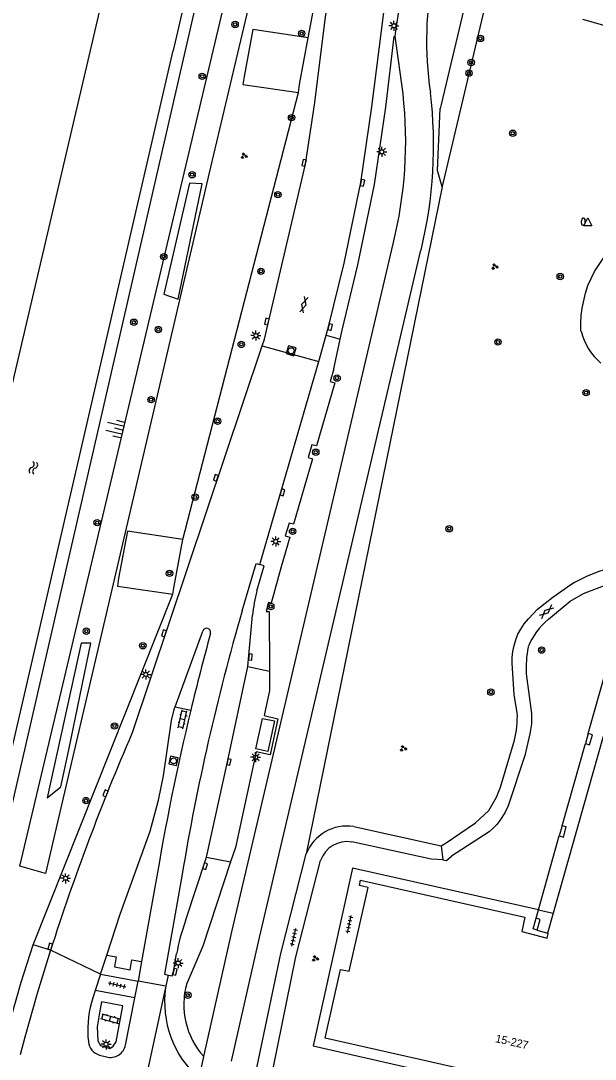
# Model space of a CAD drawing. Extents: x 128000 to 131008, y 398996 to 402500.
# Drawn here: x 128588.3 to 128660, y 399374 to 399503.7 of the extents above; entities that cross this region are included whole.
import ezdxf

# ---------------------------------------------------------------- set-up
doc = ezdxf.new("R2010")
doc.units = 0
for name, color, linetype in [('gg-afsc-hekwerk', 7, 'Continuous'), ('gg-anno-huisnummerreeks BGT', 7, 'Continuous'), ('gg-bbg-abri', 7, 'Continuous'), ('gg-bbg-hoofdgebouw', 7, 'Continuous'), ('gg-bbg-onder overbouw', 7, 'Continuous'), ('gg-bbg-pand overbouw', 7, 'Continuous'), ('gg-bbg-pilaar onder overbouw', 7, 'Continuous'), ('gg-bbg-pilaar pand', 7, 'Continuous'), ('gg-knt-BGT kruinlijn', 7, 'Continuous'), ('gg-knt-verharding', 7, 'Continuous'), ('gg-knt-verharding nz', 7, 'Continuous'), ('gg-kntw-beschoeiing', 7, 'Continuous'), ('gt-grn-groengrens', 7, 'Continuous'), ('gt-grn-groengrens NZ', 7, 'Continuous'), ('gt-grn-vlakafsluiter', 7, 'Continuous'), ('gt-grn-weggrens', 7, 'Continuous'), ('gt-symb-boom', 7, 'Continuous'), ('gt-symb-brandkraan', 7, 'Continuous'), ('gt-symb-gesloten verharding', 7, 'Continuous'), ('gt-symb-groenvak', 7, 'Continuous'), ('gt-symb-klinker verharding', 7, 'Continuous'), ('gt-symb-kolk', 7, 'Continuous'), ('gt-symb-lichtmast', 7, 'Continuous'), ('gt-symb-rioolschacht', 7, 'Continuous'), ('gt-symb-talud symbool', 7, 'Continuous'), ('gt-symb-tegel verharding', 7, 'Continuous'), ('gt-symb-waterafsluiter', 7, 'Continuous'), ('gt-symb-watersymbool', 7, 'Continuous')]:
    doc.layers.add(name, color=color, linetype=linetype)

# ---------------------------------------------------------------- blocks, each defined once
blk = doc.blocks.new('gt0-WAFSL')
at = {"layer": 'gt-symb-waterafsluiter'}
for p, q in [((-0.5, -0.33), (0, 0.67)), ((0, 0.67), (0.5, -0.33)), ((0.5, -0.33), (-0.5, -0.33))]:
    blk.add_line(p, q, dxfattribs=at)
blk = doc.blocks.new('gt0-BOOM')
at = {"layer": 'gt-symb-boom'}
for radius in [0.4, 0.2]:
    blk.add_circle((0, 0), radius, dxfattribs=at)
blk = doc.blocks.new('gt0-RS')
at = {"layer": 'gt-symb-rioolschacht'}
blk.add_lwpolyline([(-0.5, -0.5), (0.5, -0.5), (0.5, 0.5), (-0.5, 0.5)], close=True, dxfattribs=at)
blk.add_circle((0, 0), 0.375, dxfattribs=at)
blk = doc.blocks.new('gt0-KOLK')
at = {"layer": 'gt-symb-kolk'}
blk.add_lwpolyline([(0, 0), (0.38, 0), (0.38, 0.4), (-0.38, 0.4), (-0.38, 0), (0, 0)], dxfattribs=at)
blk = doc.blocks.new('gt0-GESVH1')
at = {"layer": 'gt-symb-gesloten verharding'}
for p, q in [((-0.99, -0.26), (0.01, 0.24)), ((0.01, -0.26), (-0.99, 0.24)), ((0.01, 0.24), (1.01, -0.26)), ((1.01, 0.24), (0.01, -0.26))]:
    blk.add_line(p, q, dxfattribs=at)
blk = doc.blocks.new('gt0-GRVAK')
at = {"layer": 'gt-symb-groenvak'}
for p, q in [((-0.11, 0.19), (-0.23, 0.24)), ((-0.18, 0.15), (0.09, 0.15)), ((-0.09, 0.21), (-0.16, 0.32)), ((-0.05, 0.21), (-0.05, 0.39)), ((0, 0.21), (0.06, 0.32)), ((0.01, 0.19), (0.13, 0.24)), ((0.26, -0.05), (0.2, 0.06)), ((0.3, -0.05), (0.3, 0.13)), ((0.35, -0.05), (0.41, 0.06)), ((-0.25, -0.23), (-0.36, -0.18)), ((-0.32, -0.26), (-0.05, -0.26)), ((-0.23, -0.21), (-0.29, -0.1)), ((-0.18, -0.2), (-0.18, -0.02)), ((-0.14, -0.21), (-0.07, -0.1)), ((-0.12, -0.23), (0, -0.18)), ((0.24, -0.07), (0.12, -0.02)), ((0.17, -0.11), (0.44, -0.11)), ((0.37, -0.07), (0.49, -0.02))]:
    blk.add_line(p, q, dxfattribs=at)
blk = doc.blocks.new('gt0-LMAST')
at = {"layer": 'gt-symb-lichtmast'}
for p, q in [((-0.18, 0.17), (-0.45, 0.44)), ((-0.01, 0.25), (-0.01, 0.62)), ((0.17, 0.17), (0.44, 0.44)), ((-0.26, 0), (-0.63, 0)), ((-0.18, -0.18), (-0.45, -0.45)), ((-0.01, -0.25), (-0.01, -0.63)), ((0.44, -0.45), (0.17, -0.18)), ((0.24, 0), (0.62, 0))]:
    blk.add_line(p, q, dxfattribs=at)
blk.add_circle((-0.01, 0), 0.25, dxfattribs=at)
blk = doc.blocks.new('gt0-KL1')
at = {"layer": 'gt-symb-klinker verharding'}
for p, q in [((-1.15, 0.3), (1.15, 0.3)), ((-1, -0.3), (-1, 0.3)), ((-0.5, 0.3), (-0.5, 0.45)), ((0, -0.3), (0, 0.3)), ((0.5, 0.3), (0.5, 0.45)), ((1, -0.3), (1, 0.3)), ((-1.15, -0.3), (1.15, -0.3)), ((-0.5, -0.45), (-0.5, -0.3)), ((0.5, -0.45), (0.5, -0.3))]:
    blk.add_line(p, q, dxfattribs=at)
blk = doc.blocks.new('gt0-WA')
at = {"layer": 'gt-symb-watersymbool'}
for centre, start, end in [((-0.32, 0.02), 28.0725, 151.9275), ((0.43, 0.42), 208.0725, 331.9275), ((-0.32, -0.43), 28.0725, 151.9275), ((0.43, -0.03), 208.0725, 331.9275)]:
    blk.add_arc(centre, 0.425, start, end, dxfattribs=at)
blk = doc.blocks.new('gt0-TALUD_1')
at = {"layer": 'gt-symb-talud symbool'}
for p, q in [((-1, -1), (-1, 0)), ((-0.5, -2), (-0.5, 0)), ((0.5, -2), (0.5, 0)), ((1, -1), (1, 0)), ((0, -1), (0, 0))]:
    blk.add_line(p, q, dxfattribs=at)
blk = doc.blocks.new('gt0-TEG1')
at = {"layer": 'gt-symb-tegel verharding'}
for p, q in [((-1.13, 0), (1.12, 0)), ((-0.9, -0.25), (-0.9, 0.25)), ((-0.45, -0.25), (-0.45, 0.25)), ((0, -0.25), (0, 0.25)), ((0.45, -0.25), (0.45, 0.25)), ((0.9, -0.25), (0.9, 0.25))]:
    blk.add_line(p, q, dxfattribs=at)
blk = doc.blocks.new('gt0-BR')
at = {"layer": 'gt-symb-brandkraan'}
for centre, radius, start, end in [((-0.24, 0), 0.206, 107.5669, 252.4331), ((0.6, -2.66), 3, 106.892, 107.5669), ((0, -0.69), 0.938, 73.108, 106.892), ((-0.6, -2.66), 3, 72.4331, 73.108), ((0.24, 0), 0.206, 287.567, 72.4331), ((0.6, 2.66), 3, 252.4331, 253.108), ((0, 0.69), 0.938, 253.108, 286.8921), ((-0.6, 2.66), 3, 286.8921, 287.567)]:
    blk.add_arc(centre, radius, start, end, dxfattribs=at)

msp = doc.modelspace()

# ---------------------------------------------------------------- linework, layer by layer
at = {"layer": 'gg-afsc-hekwerk'}
msp.add_line((128658.43, 399503.89), (128672.01, 399500), dxfattribs=at)
at = {"layer": 'gg-bbg-abri'}
msp.add_lwpolyline([(128619.14, 399412.44), (128617.66, 399412.77), (128618.48, 399416.57), (128619.96, 399416.25), (128619.14, 399412.44)], dxfattribs=at)
at = {"layer": 'gg-bbg-hoofdgebouw'}
msp.add_lwpolyline([(128669.4, 399385.4), (128668.99, 399385.51), (128668.84, 399384.98), (128669.23, 399384.86), (128664.46, 399368.01), (128650.06, 399371.27), (128650.21, 399371.95), (128647.49, 399372.56), (128647.34, 399371.87), (128626.31, 399376.63), (128628.22, 399385.22), (128629.32, 399384.98), (128631.69, 399395.45), (128630.58, 399395.71), (128630.73, 399396.35), (128651.24, 399391.72), (128650.84, 399389.95), (128654.01, 399389.1), (128654.16, 399389.71), (128654.08, 399389.76)], dxfattribs=at)
at = {"layer": 'gg-bbg-onder overbouw'}
msp.add_line((128654.78, 399392.25), (128654.08, 399389.76), dxfattribs=at)
msp.add_lwpolyline([(128698.04, 399442.91), (128667.01, 399425.59), (128667.08, 399425.44), (128663.75, 399423.6), (128661.11, 399414.27), (128661, 399414.31), (128654.78, 399392.25)], dxfattribs=at)
at = {"layer": 'gg-bbg-pand overbouw'}
for p, q in [((128655.88, 399403.15), (128658.79, 399413.43)), ((128652.93, 399392.67), (128655.54, 399401.88)), ((128652.63, 399391.6), (128652.93, 399392.67)), ((128652.78, 399390.12), (128654.08, 399389.76))]:
    msp.add_line(p, q, dxfattribs=at)
msp.add_lwpolyline([(128659.15, 399414.69), (128662.05, 399424.98), (128666.84, 399427.65)], dxfattribs=at)
at = {"layer": 'gg-bbg-pilaar onder overbouw'}
for points in [[(128658.79, 399413.43), (128659.31, 399413.28), (128659.67, 399414.53), (128659.15, 399414.69)], [(128655.54, 399401.88), (128656.06, 399401.74), (128656.4, 399403.01), (128655.88, 399403.15)], [(128652.78, 399390.12), (128653.15, 399391.46), (128652.63, 399391.6)]]:
    msp.add_lwpolyline(points, dxfattribs=at)
at = {"layer": 'gg-bbg-pilaar pand'}
for p, q in [((128659.15, 399414.69), (128658.79, 399413.43)), ((128655.88, 399403.15), (128655.54, 399401.88))]:
    msp.add_line(p, q, dxfattribs=at)
msp.add_lwpolyline([(128652.78, 399390.12), (128652.26, 399390.27), (128652.63, 399391.6)], dxfattribs=at)
at = {"layer": 'gg-knt-BGT kruinlijn'}
msp.add_line((128588.2, 399398.11), (128623.99, 399549.17), dxfattribs=at)
at = {"layer": 'gg-knt-verharding'}
for p, q in [((128636.03, 399494.57), (128635.06, 399501.77)), ((128625.51, 399461.14), (128626.43, 399464.42)), ((128627.39, 399460.23), (128628.17, 399463.92)), ((128602.19, 399414.67), (128618.43, 399463.09)), ((128618.43, 399463.09), (128625.51, 399461.14)), ((128616.66, 399423.04), (128617.22, 399429.46)), ((128607.58, 399418.02), (128611.02, 399427.48)), ((128629.87, 399403.05), (128640.78, 399400.64)), ((128640.78, 399400.64), (128641.01, 399398.9)), ((128608.86, 399391.27), (128611.49, 399399.24)), ((128605.14, 399395.96), (128603.39, 399386.2)), ((128592.03, 399387.61), (128589.85, 399388.3)), ((128598.26, 399384.6), (128599.04, 399386.99)), ((128603.39, 399386.2), (128602.95, 399383.73)), ((128598.26, 399384.6), (128597.59, 399382.56)), ((128598.26, 399384.6), (128602.95, 399383.73)), ((128606.69, 399384.51), (128606.41, 399383.12)), ((128602.54, 399381.67), (128602.95, 399383.73)), ((128606.41, 399383.12), (128606.37, 399382.95)), ((128597.59, 399382.56), (128597.3, 399381.66)), ((128602.54, 399381.67), (128597.59, 399382.56)), ((128601.39, 399375.77), (128602.54, 399381.67)), ((128596.69, 399376.78), (128596.74, 399376.19)), ((128598.15, 399374.51), (128598.99, 399374.28)), ((128610.56, 399371.6), (128611.15, 399374.33))]:
    msp.add_line(p, q, dxfattribs=at)
for points in [[(128635.06, 399501.77), (128635.2, 399503.02), (128636.41, 399510.58), (128639.2, 399523.38), (128641.5, 399532.02), (128644.97, 399541.68), (128648.68, 399549.34), (128651.36, 399554.69), (128652.89, 399557.96), (128653.99, 399560.77)], [(128626.43, 399464.42), (128626.73, 399465.49), (128628.69, 399473.42), (128630.77, 399483.49), (128632.14, 399492.97), (128633.61, 399504.73), (128634.62, 399510.91), (128637.45, 399523.84), (128639.79, 399532.58), (128643.3, 399542.42), (128647.06, 399550.18), (128649.68, 399555.4), (128650.55, 399557.46)], [(128618.43, 399463.09), (128618.71, 399463.93), (128623.85, 399485.81), (128624.98, 399493.18), (128626.34, 399504.15), (128627.39, 399510.5), (128628.75, 399517.44), (128635.6, 399547.11)], [(128628.17, 399463.92), (128628.41, 399465.06), (128630.39, 399473.2), (128632.48, 399483.27), (128633.87, 399492.91), (128634.94, 399501.75), (128635.06, 399501.77)], [(128611.15, 399374.33), (128614.64, 399389.92), (128634.78, 399475.83)], [(128614.59, 399373.77), (128618.1, 399389.18), (128638.26, 399475.05)], [(128658.24, 399464.94), (128658.21, 399465.92), (128658.25, 399466.89), (128658.38, 399467.82), (128658.82, 399469.69), (128659.12, 399470.64), (128659.5, 399471.52), (128659.94, 399472.37), (128661.5, 399474.74)], [(128618.16, 399435.8), (128625.02, 399459.42), (128625.51, 399461.14)], [(128627.39, 399460.23), (128626.94, 399458.65), (128627.5, 399458.47), (128625.21, 399450.61), (128624.64, 399450.75), (128624.18, 399449.15), (128624.74, 399448.98), (128622.36, 399440.81), (128621.79, 399440.97), (128621.31, 399439.38), (128621.88, 399439.19), (128620.81, 399435.49)], [(128654.2, 399428.94), (128656.9, 399431.21), (128658.54, 399432.16), (128661.58, 399433.32), (128667.22, 399435.23), (128671.76, 399437.22), (128675.68, 399439.55)], [(128617.78, 399432.48), (128618.69, 399435.64), (128618.16, 399435.8)], [(128620.81, 399435.49), (128619.55, 399430.96), (128619.24, 399431.04), (128618.92, 399429.92), (128619.32, 399429.93), (128619.35, 399422.48)], [(128650.28, 399417.28), (128649.92, 399419.57), (128649.65, 399423.45), (128649.67, 399424.18), (128649.75, 399424.92), (128649.9, 399425.65), (128650.11, 399426.38), (128650.38, 399427.07), (128650.72, 399427.73), (128651.16, 399428.39), (128651.68, 399429), (128652.83, 399430.19), (128654.72, 399431.7), (128656.97, 399433.27)], [(128611.49, 399399.24), (128614.09, 399411.16), (128616.66, 399423.04)], [(128619.35, 399422.48), (128619.36, 399420.06), (128618.68, 399416.92), (128620.4, 399416.53), (128619.43, 399412.02), (128617.7, 399412.38), (128615.11, 399400.46), (128614.5, 399398.64)], [(128651.41, 399422.13), (128652.06, 399417.18), (128652.05, 399415.89), (128651.85, 399414.62), (128651.25, 399411.92), (128649.17, 399405.65), (128648.75, 399404.78), (128648.13, 399403.82), (128647.73, 399403.31), (128647.28, 399402.84), (128646.77, 399402.4), (128642.07, 399399.35)], [(128599.04, 399386.99), (128600.72, 399392.13), (128604.45, 399402.5), (128605.5, 399406.37), (128606.1, 399409.41), (128607.12, 399416.3), (128607.51, 399417.84), (128607.58, 399418.02)], [(128645.09, 399403.53), (128646.72, 399405.07), (128647.7, 399406.72), (128648.19, 399407.98), (128649.94, 399413.84)], [(128640.78, 399400.64), (128641.43, 399401.02), (128645.09, 399403.53)], [(128641.01, 399398.9), (128639.53, 399398.97), (128629.62, 399401.13)], [(128614.5, 399398.64), (128611.02, 399388.13), (128609.02, 399383.45)], [(128617.27, 399370.54), (128620.75, 399387.2), (128623.93, 399399.63)], [(128619.18, 399369.76), (128622.65, 399386.77), (128625.74, 399398.83)], [(128641.01, 399398.9), (128641.44, 399398.83), (128642.07, 399399.35)], [(128652.93, 399392.67), (128629.73, 399397.86), (128624.79, 399375.68), (128646.92, 399370.63), (128645.51, 399364.07)], [(128586.55, 399377.28), (128588.37, 399383.6), (128589.85, 399388.3)], [(128592.03, 399387.61), (128590.36, 399382.2), (128588.79, 399376.76), (128588.22, 399374.54)], [(128606.69, 399384.51), (128607.22, 399384.4), (128607.35, 399384.96), (128607.76, 399387.14)]]:
    msp.add_lwpolyline(points, dxfattribs=at)
for centre, radius, start, end in [((128681.59, 399501.11), 42.63, 167.9844, 188.5881), ((128583.75, 399488.62), 52.61, 345.9244, 6.484), ((128584.42, 399488.14), 55.42, 346.3407, 6.839), ((128665.59, 399466.71), 7.55, 193.5112, 230.0117), ((128667.4, 399415.46), 20.64, 108.0292, 120.378), ((128635.89, 399427.54), 18.76, 164.7426, 174.1304), ((128659.39, 399422.42), 8.34, 128.5286, 158.4501), ((128906.93, 399346.12), 305.87, 164.6282, 166.4871), ((128611.5, 399427.32), 0.51, 74.0239, 161.7875), ((128611.5, 399427.32), 0.51, 346.3893, 74.0652), ((128665.14, 399422.86), 13.75, 169.0209, 183.07), ((128907.48, 399345.94), 306.45, 166.4792, 170.6067), ((128638.43, 399416.71), 11.87, 345.9796, 2.7344), ((128868.03, 399299.4), 289.76, 156.5587, 162.2763), ((128629.02, 399397.66), 5.46, 81.1051, 158.7957), ((128629.02, 399397.72), 3.46, 79.9365, 161.3333), ((128633.43, 399382.48), 26.1, 160.3069, 169.7025), ((128618.27, 399380.8), 9.62, 163.9988, 222.2263), ((128619.15, 399381.21), 12.9, 172.2761, 228.1951), ((128609.54, 399377.65), 12.88, 161.8681, 183.879), ((128598.65, 399376.36), 1.92, 185.1536, 254.8188), ((128599.46, 399376.2), 1.98, 256.286, 347.3677)]:
    msp.add_arc(centre, radius, start, end, dxfattribs=at)
at = {"layer": 'gg-knt-verharding nz'}
for p, q in [((128616.66, 399423.04), (128619.35, 399422.48)), ((128607.58, 399418.02), (128609.52, 399417.59)), ((128611.49, 399399.24), (128614.5, 399398.64)), ((128652.93, 399392.67), (128654.78, 399392.25))]:
    msp.add_line(p, q, dxfattribs=at)
for points in [[(128615.93, 399429.98), (128617.69, 399435.92), (128618.16, 399435.8)], [(128608.45, 399397.11), (128606.25, 399384.6), (128606.69, 399384.51)], [(128599.04, 399386.99), (128600.22, 399386.77), (128599.99, 399385.53), (128601.95, 399385.18), (128602.17, 399386.42), (128603.39, 399386.2)], [(128597.83, 399378.06), (128597.91, 399376.28), (128598.24, 399375.71), (128599.44, 399375.32), (128599.82, 399375.61), (128600.23, 399376.18), (128601.03, 399380.67), (128598.37, 399381.15), (128598.12, 399379.81), (128597.83, 399378.06)]]:
    msp.add_lwpolyline(points, dxfattribs=at)
msp.add_arc((128892.34, 399349.76), 287.81, 163.8155, 170.5291, dxfattribs=at)
at = {"layer": 'gg-kntw-beschoeiing'}
msp.add_line((128596.99, 399500), (128606.53, 399540.77), dxfattribs=at)
for points in [[(128617.29, 399556.89), (128618.02, 399556.69), (128619.8, 399553.9), (128607.33, 399500)], [(128574.07, 399387.87), (128573.14, 399388.1), (128571.45, 399390.93), (128596.99, 399500)], [(128577.95, 399386.89), (128578.55, 399386.74), (128581.55, 399388.54), (128607.33, 399500)]]:
    msp.add_lwpolyline(points, dxfattribs=at)
at = {"layer": 'gt-grn-groengrens'}
for points in [[(128616.47, 399558.21), (128619.4, 399557.71), (128621.19, 399554.44), (128612.71, 399516.88), (128582.82, 399386.92), (128579.14, 399385.48), (128576.41, 399385.93)], [(128646.62, 399506.95), (128658.6, 399557.39), (128653.94, 399548.6), (128640.79, 399493.23), (128640.67, 399492.74)], [(128623.99, 399549.17), (128627.17, 399548.49), (128617.6, 399509.18), (128611.97, 399485.4), (128591.38, 399397.19), (128588.2, 399398.11)], [(128640.92, 399482.96), (128641.06, 399483.56), (128646.62, 399506.95)], [(128624.19, 399501.56), (128617.27, 399502.61), (128616.18, 399496.73), (128616.04, 399495.74), (128622.96, 399494.73)], [(128622.96, 399494.73), (128623.11, 399495.72), (128624.19, 399501.56)], [(128640.92, 399482.96), (128640.32, 399485.01), (128640.67, 399492.74)], [(128606.16, 399469.57), (128607.97, 399468.91), (128610.94, 399483.35), (128609.36, 399483.41), (128606.16, 399469.57)], [(128608.53, 399438.91), (128601.61, 399439.96), (128600.52, 399434.08), (128600.38, 399433.1), (128607.3, 399432.08)], [(128607.3, 399432.08), (128607.45, 399433.07), (128608.53, 399438.91)], [(128591.58, 399406.66), (128593.31, 399408.03), (128594.32, 399412.64), (128597.05, 399425.96), (128595.85, 399425.96), (128591.58, 399406.66)]]:
    msp.add_lwpolyline(points, dxfattribs=at)
at = {"layer": 'gt-grn-groengrens NZ'}
for p, q in [((128624.19, 399501.56), (128635.85, 399563.26)), ((128608.53, 399438.91), (128622.96, 399494.73)), ((128589.85, 399388.3), (128607.3, 399432.08))]:
    msp.add_line(p, q, dxfattribs=at)
at = {"layer": 'gt-grn-vlakafsluiter'}
msp.add_line((128640.92, 399482.96), (128623.93, 399399.63), dxfattribs=at)
at = {"layer": 'gt-grn-weggrens'}
for p, q in [((128626.43, 399464.42), (128628.17, 399463.92)), ((128598.26, 399384.6), (128592.03, 399387.61)), ((128606.41, 399383.12), (128602.95, 399383.73))]:
    msp.add_line(p, q, dxfattribs=at)
msp.add_lwpolyline([(128606.37, 399382.95), (128602.69, 399366.07), (128597.4, 399348.15)], dxfattribs=at)

# ---------------------------------------------------------------- block references
at = {"layer": 'gt-symb-boom'}
for p in [(128615.06, 399503.24), (128645.69, 399501.49), (128644.53, 399498.49), (128610.96, 399496.76), (128644.26, 399497.15), (128622.11, 399491.6), (128649.73, 399489.65), (128609.69, 399484.47), (128620.4, 399481.98), (128606.15, 399474.24), (128618.29, 399472.4), (128655.65, 399471.76), (128602.42, 399466.05), (128605.47, 399465.13), (128615.83, 399463.28), (128647.88, 399463.58), (128627.79, 399459.07), (128658.88, 399457.25), (128604.57, 399456.38), (128612.88, 399453.68), (128625.13, 399449.81), (128610.07, 399444.21), (128597.84, 399441.01), (128622.24, 399439.93), (128641.79, 399440.25), (128606.87, 399434.69), (128619.51, 399430.54), (128596.48, 399427.46), (128603.54, 399425.64), (128653.33, 399425.1), (128647, 399419.85), (128600, 399415.62), (128596.44, 399406.3), (128609.16, 399382)]:
    msp.add_blockref('gt0-BOOM', p, dxfattribs=at)
at = {"layer": 'gt-symb-boom', "rotation": -13.063337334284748}
msp.add_blockref('gt0-BOOM', (128623.37, 399502.11), dxfattribs=at)
at = {"layer": 'gt-symb-brandkraan', "rotation": 83.85600423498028}
msp.add_blockref('gt0-BR', (128658.53, 399478.61), dxfattribs=at)
at = {"layer": 'gt-symb-gesloten verharding'}
for p, rotation in [((128623.63, 399468.23), 73.79481462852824), ((128653.94, 399429.89), 40.98653320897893)]:
    msp.add_blockref('gt0-GESVH1', p, dxfattribs=dict(at, rotation=rotation))
at = {"layer": 'gt-symb-groenvak'}
for p in [(128616.16, 399486.82), (128647.47, 399472.99), (128636.04, 399412.81), (128625.05, 399386.57)]:
    msp.add_blockref('gt0-GRVAK', p, dxfattribs=at)
at = {"layer": 'gt-symb-klinker verharding'}
for p, rotation in [((128608.51, 399416.44), 77.4649766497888), ((128599.46, 399379.06), -15.119525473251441)]:
    msp.add_blockref('gt0-KL1', p, dxfattribs=dict(at, rotation=rotation))
at = {"layer": 'gt-symb-kolk'}
for p, rotation in [((128623.87, 399485.92), 76.75619797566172), ((128630.77, 399483.49), -101.62805444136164), ((128619.21, 399466.08), 76.75619797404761), ((128626.73, 399465.49), -102.96558361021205), ((128612.85, 399446.55), 72.48880443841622), ((128620.79, 399444.86), -106.26020470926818), ((128605.98, 399427.25), -108.1268125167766), ((128616.77, 399424.24), -95.10624172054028), ((128614.09, 399411.16), -102.2988551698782), ((128598.69, 399407.28), -110.97171056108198), ((128611.13, 399398.18), -108.18126897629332), ((128592.17, 399388), 73.19645198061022), ((128607.35, 399384.96), -102.88297947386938)]:
    msp.add_blockref('gt0-KOLK', p, dxfattribs=dict(at, rotation=rotation))
at = {"layer": 'gt-symb-lichtmast'}
for p in [(128634.9, 399503.07), (128633.38, 399487.33), (128617.66, 399464.38), (128620.14, 399438.67), (128603.92, 399422.05), (128617.62, 399411.71), (128593.9, 399396.59), (128607.96, 399386.01), (128598.96, 399375.86)]:
    msp.add_blockref('gt0-LMAST', p, dxfattribs=at)
at = {"layer": 'gt-symb-rioolschacht'}
for p, rotation in [((128622.06, 399462.49), 73.86579540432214), ((128607.37, 399411.26), 77.4649766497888)]:
    msp.add_blockref('gt0-RS', p, dxfattribs=dict(at, rotation=rotation))
at = {"layer": 'gt-symb-talud symbool', "xscale": 0.9998144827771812, "yscale": 0.9998144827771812, "rotation": -103.2995843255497}
msp.add_blockref('gt0-TALUD_1', (128600.98, 399452.61), dxfattribs=at)
at = {"layer": 'gt-symb-tegel verharding'}
for p, rotation in [((128629.32, 399390.84), 78.70129979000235), ((128622.4, 399389.23), 77.46497664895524), ((128600.34, 399383.28), -12.646853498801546)]:
    msp.add_blockref('gt0-TEG1', p, dxfattribs=dict(at, rotation=rotation))
at = {"layer": 'gt-symb-waterafsluiter'}
msp.add_blockref('gt0-WAFSL', (128659.09, 399478.4), dxfattribs=at)
at = {"layer": 'gt-symb-watersymbool', "rotation": 76.53322310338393}
msp.add_blockref('gt0-WA', (128589.86, 399447.81), dxfattribs=at)

# ---------------------------------------------------------------- texts
at = {"layer": 'gg-anno-huisnummerreeks BGT'}
msp.add_text('15-227', height=1, rotation=347.4, dxfattribs=at).set_placement((128647.49, 399376.14))

doc.saveas('drawing.dxf')
